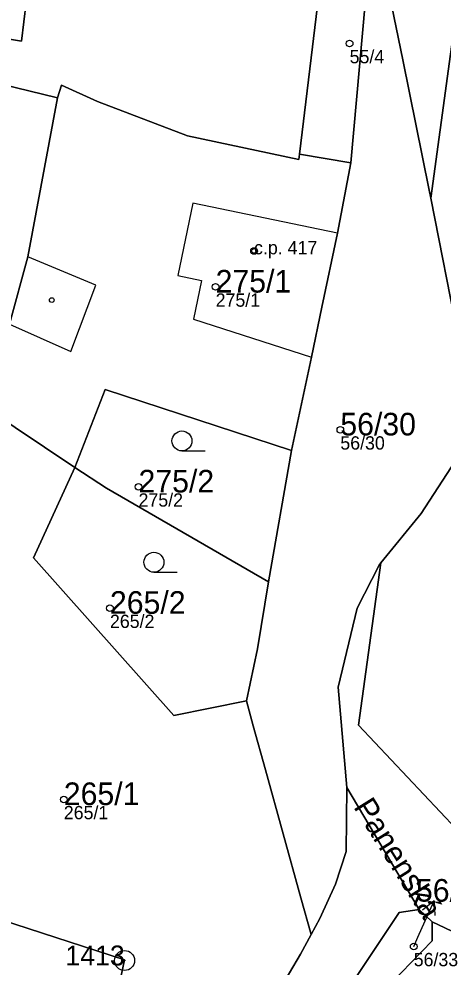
# Model space of a CAD drawing. Extents: x -878211 to -870363, y -1058464 to -1052522.
# Drawn here: x -874423 to -874391.1, y -1056220.6 to -1056149.3 of the extents above; entities that cross this region are included whole.
import ezdxf

# ---------------------------------------------------------------- set-up
doc = ezdxf.new("R2010")
doc.units = 0
for name, color, linetype in [('Definiční body', 7, 'Continuous'), ('Hranice parcel', 7, 'Continuous'), ('Parcelní čísla', 7, 'Continuous'), ('Polygon budovy', 7, 'Continuous'), ('Polygon parcely', 7, 'Continuous'), ('Pop  PČ popisy', 7, 'Continuous'), ('Vnitřní kresba', 7, 'Continuous'), ('Značky bodu BP', 7, 'Continuous'), ('Značky budov', 7, 'Continuous'), ('Značky kultur', 7, 'Continuous')]:
    doc.layers.add(name, color=color, linetype=linetype)

msp = doc.modelspace()

# ---------------------------------------------------------------- linework, layer by layer
at = {"layer": 'Definiční body'}
for centre in [(-874398.11, -1056151.17994), (-874405.3, -1056166.77994), (-874408.19, -1056169.47994), (-874398.81, -1056180.21994), (-874413.99, -1056184.50994), (-874416.14, -1056193.62994), (-874419.61, -1056208.00994), (-874393.29, -1056219.05994)]:
    msp.add_circle(centre, 0.25, dxfattribs=at)
at = {"layer": 'Hranice parcel'}
for p, q in [((-874389.92, -1056173.39), (-874392.01, -1056162.82)), ((-874418.77, -1056183.05), (-874425.58, -1056178.53)), ((-874402.49, -1056181.79), (-874404.22, -1056191.65)), ((-874395.76, -1056190.23), (-874392.74, -1056186.51)), ((-874395.76, -1056190.23), (-874395.9, -1056190.4)), ((-874392.88, -1056216.29), (-874398.31, -1056207.12)), ((-874392.88, -1056216.29), (-874391.91, -1056217.21))]:
    msp.add_line(p, q, dxfattribs=at)
for points in [[(-874425.58, -1056178.53), (-874423.7, -1056172.28), (-874422.31, -1056167.22), (-874420.09, -1056155.27)], [(-874398.01, -1056160.14), (-874399.02, -1056165.44), (-874400.19, -1056171), (-874400.97, -1056174.76), (-874402.49, -1056181.79)], [(-874392.74, -1056186.51), (-874389.84, -1056182.09), (-874389.37, -1056176.31), (-874389.92, -1056173.39)], [(-874418.77, -1056183.05), (-874416.51, -1056177.2), (-874402.49, -1056181.79)], [(-874405.88, -1056200.6), (-874411.33, -1056201.7), (-874421.89, -1056189.85), (-874418.77, -1056183.05)], [(-874404.22, -1056191.65), (-874416.39, -1056184.62), (-874418.77, -1056183.05)], [(-874395.9, -1056190.4), (-874397.55, -1056193.62), (-874398.98, -1056199.58), (-874398.31, -1056207.12)], [(-874319.2, -1056227.74), (-874331.69, -1056225.34), (-874345.62, -1056225.37), (-874368.52, -1056219.53), (-874375.26, -1056217.34), (-874390.07, -1056210.25), (-874397.44, -1056202.44), (-874395.76, -1056190.23)], [(-874405.88, -1056200.6), (-874405.04, -1056196.7), (-874404.22, -1056191.65)], [(-874401.01, -1056218.16), (-874401.77, -1056215.42), (-874404.44, -1056205.79), (-874405.36, -1056202.47), (-874405.88, -1056200.6)], [(-874398.31, -1056207.12), (-874398.36, -1056211.93), (-874399.18, -1056214.37), (-874400.36, -1056216.96), (-874401.01, -1056218.16)], [(-874391.91, -1056217.21), (-874391.91, -1056218.64), (-874395.02, -1056221.86), (-874397.09, -1056224.01), (-874398.87, -1056225.86), (-874400.99, -1056228.06), (-874401.76, -1056227.52), (-874399.39, -1056224), (-874398.51, -1056222.69), (-874396.84, -1056220.19), (-874394.38, -1056216.52), (-874392.88, -1056216.29)], [(-874428.88, -1056231.82), (-874424.38, -1056217.04), (-874415.05, -1056220.07), (-874418.74, -1056237.49)], [(-874381.63, -1056222.09), (-874385.55, -1056220.23), (-874391.91, -1056217.21)], [(-874412.93, -1056235.4), (-874407.81, -1056228.86), (-874403.45, -1056222.45), (-874401.81, -1056219.64), (-874401.01, -1056218.16)]]:
    msp.add_lwpolyline(points, dxfattribs=at)
at = {"layer": 'Polygon budovy'}
for points in [[(-874409.91, -1056163.18), (-874411.04, -1056168.61), (-874409.25, -1056168.99), (-874409.86, -1056171.9), (-874400.97, -1056174.76), (-874400.19, -1056171), (-874399.02, -1056165.44)], [(-874424.38, -1056217.04), (-874428.88, -1056231.82), (-874426.7, -1056234.92), (-874423.16, -1056237.73), (-874423.27, -1056237.96), (-874422.49, -1056238.33), (-874422.26, -1056238.13), (-874418.74, -1056237.49), (-874415.05, -1056220.07)]]:
    msp.add_lwpolyline(points, close=True, dxfattribs=at)
at = {"layer": 'Polygon parcely'}
for points in [[(-874384.82, -1056020.08), (-874392.02, -1056035.06), (-874393.63, -1056041.68), (-874393.26, -1056047.37), (-874394.17, -1056051.53), (-874392.14, -1056094.68), (-874396.28, -1056140.91), (-874395.1, -1056147.53), (-874394.12, -1056152.4), (-874392.13, -1056162.21), (-874392.01, -1056162.82), (-874387.63, -1056130.86)], [(-874387.63, -1056130.86), (-874392.01, -1056162.82), (-874389.92, -1056173.39)], [(-874396.28, -1056140.91), (-874398.01, -1056160.14), (-874399.02, -1056165.44), (-874400.19, -1056171), (-874400.97, -1056174.76), (-874402.49, -1056181.79), (-874404.22, -1056191.65), (-874405.04, -1056196.7), (-874405.88, -1056200.6), (-874405.36, -1056202.47), (-874404.44, -1056205.79), (-874401.77, -1056215.42), (-874401.01, -1056218.16), (-874400.36, -1056216.96), (-874399.18, -1056214.37), (-874398.36, -1056211.93), (-874398.31, -1056207.12), (-874398.98, -1056199.58), (-874397.55, -1056193.62), (-874395.9, -1056190.4), (-874395.76, -1056190.23), (-874392.74, -1056186.51), (-874389.84, -1056182.09)], [(-874389.92, -1056173.39), (-874392.01, -1056162.82), (-874392.13, -1056162.21), (-874394.12, -1056152.4), (-874395.1, -1056147.53)], [(-874403.45, -1056222.45), (-874401.81, -1056219.64), (-874401.01, -1056218.16), (-874401.77, -1056215.42), (-874404.44, -1056205.79), (-874405.36, -1056202.47), (-874405.88, -1056200.6), (-874411.33, -1056201.7), (-874421.89, -1056189.85), (-874418.77, -1056183.05), (-874425.58, -1056178.53), (-874429.74, -1056190.29), (-874432.43, -1056195.91), (-874423.66, -1056203.35), (-874425.24, -1056212.37), (-874430.94, -1056215.65), (-874429.74, -1056219.15), (-874432.29, -1056227)], [(-874389.84, -1056182.09), (-874392.74, -1056186.51), (-874395.76, -1056190.23), (-874397.44, -1056202.44), (-874390.07, -1056210.25)], [(-874390.07, -1056210.25), (-874397.44, -1056202.44), (-874395.76, -1056190.23), (-874395.9, -1056190.4), (-874397.55, -1056193.62), (-874398.98, -1056199.58), (-874398.31, -1056207.12), (-874392.88, -1056216.29), (-874391.91, -1056217.21), (-874385.55, -1056220.23)], [(-874398.51, -1056222.69), (-874396.84, -1056220.19), (-874394.38, -1056216.52), (-874392.88, -1056216.29), (-874398.31, -1056207.12), (-874398.36, -1056211.93), (-874399.18, -1056214.37), (-874400.36, -1056216.96), (-874401.01, -1056218.16), (-874401.81, -1056219.64), (-874403.45, -1056222.45)], [(-874428.88, -1056231.82), (-874424.38, -1056217.04), (-874415.05, -1056220.07), (-874418.74, -1056237.49)], [(-874385.55, -1056220.23), (-874391.91, -1056217.21), (-874391.91, -1056218.64), (-874395.02, -1056221.86)]]:
    msp.add_lwpolyline(points, dxfattribs=at)
for points in [[(-874399.99, -1056143.24), (-874400.52, -1056148.33), (-874401.89, -1056159.5), (-874398.01, -1056160.14), (-874396.28, -1056140.91), (-874397.3, -1056135.23), (-874398.21, -1056126.97), (-874399.59, -1056140.44)], [(-874422.8, -1056151.01), (-874422.08, -1056145.16), (-874424.64, -1056144.67), (-874425.69, -1056143.18), (-874425.32, -1056140.26), (-874426.71, -1056140.02), (-874427.97, -1056148.64), (-874429.69, -1056156.49), (-874428.2, -1056156.66), (-874427.51, -1056153.45), (-874426.83, -1056150.34)], [(-874399.99, -1056143.24), (-874415.13, -1056140.39), (-874415.86, -1056144.95), (-874422.08, -1056145.16), (-874422.8, -1056151.01), (-874426.83, -1056150.34), (-874427.51, -1056153.45), (-874420.09, -1056155.27), (-874419.79, -1056154.32), (-874417.07, -1056155.54), (-874410.31, -1056158.12), (-874401.94, -1056159.9), (-874401.89, -1056159.5), (-874400.52, -1056148.33)], [(-874423.7, -1056172.28), (-874422.31, -1056167.22), (-874420.09, -1056155.27), (-874427.51, -1056153.45), (-874428.2, -1056156.66), (-874430.95, -1056169.48), (-874427.13, -1056170.7), (-874428.66, -1056176.17), (-874425.58, -1056178.53)], [(-874401.94, -1056159.9), (-874410.31, -1056158.12), (-874417.07, -1056155.54), (-874419.79, -1056154.32), (-874420.09, -1056155.27), (-874422.31, -1056167.22), (-874423.7, -1056172.28), (-874425.58, -1056178.53), (-874418.77, -1056183.05), (-874416.51, -1056177.2), (-874402.49, -1056181.79), (-874400.97, -1056174.76), (-874400.19, -1056171), (-874399.02, -1056165.44), (-874398.01, -1056160.14), (-874401.89, -1056159.5)], [(-874418.77, -1056183.05), (-874416.39, -1056184.62), (-874404.22, -1056191.65), (-874402.49, -1056181.79), (-874416.51, -1056177.2)], [(-874418.77, -1056183.05), (-874421.89, -1056189.85), (-874411.33, -1056201.7), (-874405.88, -1056200.6), (-874405.04, -1056196.7), (-874404.22, -1056191.65), (-874416.39, -1056184.62)], [(-874392.88, -1056216.29), (-874394.38, -1056216.52), (-874396.84, -1056220.19), (-874398.51, -1056222.69), (-874399.39, -1056224), (-874401.76, -1056227.52), (-874400.99, -1056228.06), (-874398.87, -1056225.86), (-874397.09, -1056224.01), (-874395.02, -1056221.86), (-874391.91, -1056218.64), (-874391.91, -1056217.21)], [(-874418.74, -1056237.49), (-874415.05, -1056220.07), (-874424.38, -1056217.04), (-874428.88, -1056231.82), (-874426.7, -1056234.92), (-874423.16, -1056237.73), (-874423.27, -1056237.96), (-874422.49, -1056238.33), (-874422.26, -1056238.13)]]:
    msp.add_lwpolyline(points, close=True, dxfattribs=at)
at = {"layer": 'Pop  PČ popisy'}
for p, q in [((-874392.98, -1056218.37), (-874391.759, -1056215.628)), ((-874391.759, -1056215.628), (-874392.624, -1056216.34)), ((-874391.759, -1056215.628), (-874391.709, -1056216.747)), ((-874393.29, -1056219.06), (-874392.98, -1056218.37))]:
    msp.add_line(p, q, dxfattribs=at)
at = {"layer": 'Vnitřní kresba'}
for p, q in [((-874409.91, -1056163.18), (-874411.04, -1056168.61)), ((-874417.2, -1056169.34), (-874422.31, -1056167.22)), ((-874411.04, -1056168.61), (-874409.25, -1056168.99)), ((-874419.08, -1056174.34), (-874417.2, -1056169.34)), ((-874409.25, -1056168.99), (-874409.86, -1056171.9)), ((-874423.7, -1056172.28), (-874419.08, -1056174.34)), ((-874409.86, -1056171.9), (-874400.97, -1056174.76))]:
    msp.add_line(p, q, dxfattribs=at)
at = {"layer": 'Značky bodu BP'}
for radius in [0.75, 0.03]:
    msp.add_circle((-874415.04, -1056220.11982), radius, dxfattribs=at)
at = {"layer": 'Značky budov'}
for centre in [(-874405.3068, -1056166.77916), (-874420.5168, -1056170.46916)]:
    msp.add_circle(centre, 0.175, dxfattribs=at)
at = {"layer": 'Značky kultur'}
for p, q in [((-874410.723, -1056181.81), (-874408.973, -1056181.81)), ((-874412.833, -1056190.93), (-874411.083, -1056190.93))]:
    msp.add_line(p, q, dxfattribs=at)
for centre in [(-874410.72286, -1056181.05981), (-874412.83286, -1056190.17981)]:
    msp.add_circle(centre, 0.75, dxfattribs=at)

# ---------------------------------------------------------------- texts
at = {"layer": 'Definiční body'}
for s, p in [('55/4', (-874398.11, -1056152.669)), ('c.p. 417', (-874405.3, -1056167.03)), ('275/1', (-874408.19, -1056170.969)), ('56/30', (-874398.81, -1056181.709)), ('275/2', (-874413.99, -1056185.999)), ('265/2', (-874416.14, -1056195.119)), ('265/1', (-874419.61, -1056209.499)), ('56/33', (-874393.29, -1056220.549))]:
    msp.add_text(s, height=0.999996, dxfattribs=at).set_placement(p)
at = {"layer": 'Parcelní čísla'}
for s, p in [('275/1', (-874408.19, -1056169.905)), ('56/30', (-874398.81, -1056180.645)), ('275/2', (-874413.99, -1056184.935)), ('265/2', (-874416.14, -1056194.054)), ('265/1', (-874419.61, -1056208.435)), ('56/33', (-874393.12, -1056215.695))]:
    msp.add_text(s, height=1.699998, dxfattribs=at).set_placement(p)
at = {"layer": 'Pop  PČ popisy'}
msp.add_text('Panenská', height=1.699998, rotation=302, dxfattribs=at).set_placement((-874397.859, -1056208.574))
at = {"layer": 'Značky bodu BP'}
msp.add_text('1413', height=1.5, dxfattribs=at).set_placement((-874419.489, -1056220.495))

doc.saveas('drawing.dxf')
